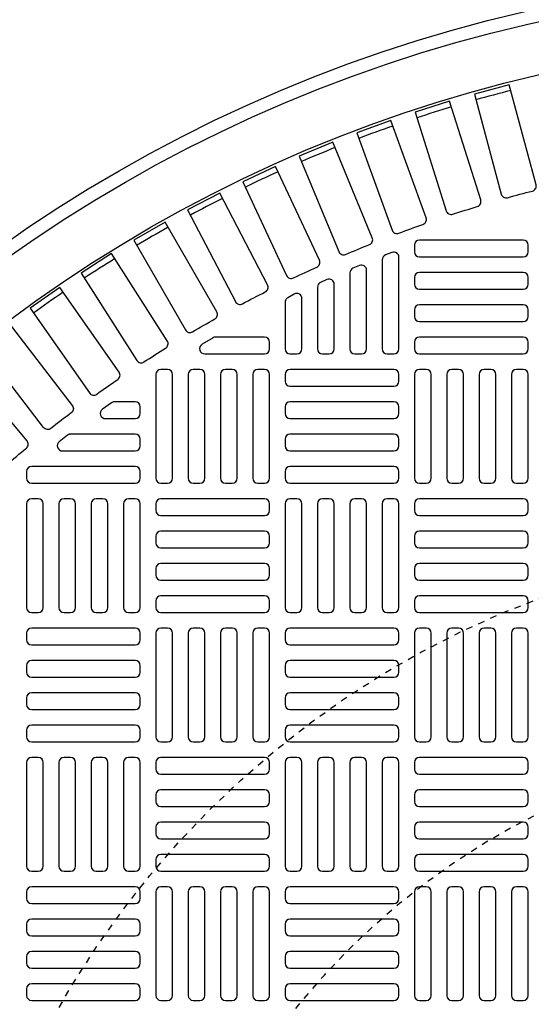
# Model space of a CAD drawing. Extents: x -169 to 7270, y -140 to 2984.
# Tile 676 of 718: x 6514 to 6522, y 1486 to 1501. Entities that reach past the tile are written whole.
import ezdxf

# ---------------------------------------------------------------- set-up
doc = ezdxf.new("R2010")
doc.units = 0
doc.header["$MEASUREMENT"] = 0
doc.linetypes.add('HIDDEN2', pattern=[0.28125, 0.1875, -0.09375])
doc.layers.get('DEFPOINTS').update_dxf_attribs({"linetype": 'CONTINUOUS'})
for name, color, linetype in [('TANK-MANHOLE-COVER-40', 2, 'CONTINUOUS'), ('TANK-MANHOLE-COVER-HATCH-40', 252, 'CONTINUOUS'), ('TANK-SLOPE', 3, 'CONTINUOUS')]:
    doc.layers.add(name, color=color, linetype=linetype)

msp = doc.modelspace()

# ---------------------------------------------------------------- linework, layer by layer
at = {"layer": 'DEFPOINTS', "color": 8, "linetype": 'HIDDEN2', "ltscale": 0.125}
msp.add_circle((6526.94351, 1479.01916), 14, dxfattribs=at)
msp.add_circle((6526.94351, 1479.01916), 14, dxfattribs=at)
at = {"layer": 'DEFPOINTS', "color": 8, "linetype": 'HIDDEN2', "ltscale": 0.5}
msp.add_circle((6526.94351, 1479.01916), 11, dxfattribs=at)
msp.add_circle((6526.94351, 1479.01916), 11, dxfattribs=at)
at = {"layer": 'TANK-MANHOLE-COVER-40', "color": 4, "linetype": 'Continuous'}
msp.add_circle((6526.94428, 1479.01916), 22.63902, dxfattribs=at)
at = {"layer": 'TANK-MANHOLE-COVER-40', "color": 1, "linetype": 'Continuous'}
msp.add_circle((6526.94428, 1479.01916), 22.44094, dxfattribs=at)
at = {"layer": 'TANK-MANHOLE-COVER-40', "color": 2, "linetype": 'Continuous'}
msp.add_circle((6526.94428, 1479.01916), 21.65354, dxfattribs=at)
at = {"layer": 'TANK-MANHOLE-COVER-HATCH-40', "linetype": 'Continuous'}
for points in [[(6521.58894, 1498.24797, -0.00491171), (6521.96773, 1498.34947, 0.41709369), (6522.02416, 1498.4461), (6521.61632, 1499.96818), (6521.08392, 1499.82552), (6521.49176, 1498.30344, 0.41709369), (6521.58894, 1498.24797)], [(6520.75529, 1497.99607, -0.00491171), (6521.12929, 1498.11399, 0.41709369), (6521.18145, 1498.213), (6520.7076, 1499.71583), (6520.18193, 1499.55009), (6520.65578, 1498.04725, 0.41709369), (6520.75529, 1497.99607)], [(6519.93342, 1497.70805, -0.00491171), (6520.30192, 1497.84217, 0.41709369), (6520.34971, 1497.94336), (6519.81076, 1499.4241), (6519.29282, 1499.23558), (6519.83177, 1497.75484, 0.41709369), (6519.93342, 1497.70805)], [(6519.12489, 1497.38445, -0.00491171), (6519.48719, 1497.53452, 0.41709369), (6519.53052, 1497.63769), (6518.9275, 1499.09352), (6518.41828, 1498.88259), (6519.0213, 1497.42677, 0.41709369), (6519.12489, 1497.38445)], [(6518.33125, 1497.0259, -0.00491171), (6518.68666, 1497.19163, 0.41709369), (6518.72545, 1497.29659), (6518.0595, 1498.72472), (6517.55996, 1498.49178), (6518.22591, 1497.06365, 0.41709369), (6518.33125, 1497.0259)], [(6517.554, 1496.63306, -0.00491171), (6517.90185, 1496.81414, 0.41709369), (6517.93602, 1496.92069), (6517.20841, 1498.31842), (6516.71951, 1498.06391), (6517.44712, 1496.66619, 0.41709369), (6517.554, 1496.63306)], [(6516.79463, 1496.2067, -0.00491171), (6517.13425, 1496.40278, 0.41709369), (6517.16374, 1496.51072), (6516.37586, 1497.87538), (6515.89852, 1497.59979), (6516.68641, 1496.23513, 0.41709369), (6516.79463, 1496.2067)], [(6516.05458, 1495.74762, -0.00491171), (6516.38532, 1495.95832, 0.41709369), (6516.41008, 1496.06745), (6515.56342, 1497.39644), (6515.09856, 1497.10029), (6515.94522, 1495.7713, 0.41709369), (6516.05458, 1495.74762)], [(6515.33526, 1495.2567, -0.00491171), (6515.6565, 1495.48163, 0.41709369), (6515.67647, 1495.59173), (6514.77265, 1496.88253), (6514.32114, 1496.56638), (6515.22497, 1495.27559, 0.41709369), (6515.33526, 1495.2567)], [(6514.63804, 1494.73486, -0.41709369), (6514.52703, 1494.74892), (6513.56776, 1495.99907), (6514.00504, 1496.3346), (6514.96431, 1495.08446, -0.41709369), (6514.94916, 1494.97359, 0.00491171), (6514.63804, 1494.73486)], [(6517.14609, 1496.12546, 0.1342636), (6517.10602, 1496.1145), (6516.93951, 1496.01608, 0.76325856), (6516.97958, 1495.86955), (6517.88916, 1495.86955), (6517.88916, 1495.86955, 0.41421356), (6517.9679, 1495.94829), (6517.9679, 1496.04672), (6517.9679, 1496.04672, 0.41421356), (6517.88916, 1496.12546), (6517.14609, 1496.12546)], [(6513.96425, 1494.18312, -0.00491171), (6514.26465, 1494.43519, 0.41709369), (6514.27495, 1494.54661), (6513.26207, 1495.75372), (6512.83984, 1495.39943), (6513.85272, 1494.19232, 0.41709369), (6513.96425, 1494.18312)], [(6515.6061, 1495.14121, 0.15754945), (6515.56002, 1495.12632), (6515.42362, 1495.02789, 0.72778796), (6515.46969, 1494.8853), (6515.92065, 1494.8853), (6515.92065, 1494.8853, 0.41421356), (6515.99939, 1494.96404), (6515.99939, 1495.06247), (6515.99939, 1495.06247, 0.41421356), (6515.92065, 1495.14121), (6515.6061, 1495.14121)], [(6514.94, 1494.64908, 0.16819223), (6514.89131, 1494.63223), (6514.76619, 1494.5338, 0.71204699), (6514.81487, 1494.39318), (6515.92065, 1494.39318), (6515.92065, 1494.39318, 0.41421356), (6515.99939, 1494.47192), (6515.99939, 1494.57034), (6515.99939, 1494.57034, 0.41421356), (6515.92065, 1494.64908), (6514.91274, 1494.64908)]]:
    msp.add_lwpolyline(points, format="xyb", dxfattribs=at)
at = {"layer": 'TANK-MANHOLE-COVER-HATCH-40', "linetype": 'Continuous', "flags": 128}
for points in [[(6520.17262, 1497.42467, 0.41421356), (6520.25136, 1497.34593), (6521.82617, 1497.34593, 0.41421356), (6521.90491, 1497.42467), (6521.90491, 1497.5231, 0.41421356), (6521.82617, 1497.60184), (6520.25136, 1497.60184, 0.41421356), (6520.17262, 1497.5231)], [(6520.17262, 1496.93255, 0.41421356), (6520.25136, 1496.85381), (6521.82617, 1496.85381, 0.41421356), (6521.90491, 1496.93255), (6521.90491, 1497.03097, 0.41421356), (6521.82617, 1497.10971), (6520.25136, 1497.10971, 0.41421356), (6520.17262, 1497.03097)], [(6520.17262, 1496.44042, 0.41421356), (6520.25136, 1496.36168), (6521.82617, 1496.36168, 0.41421356), (6521.90491, 1496.44042), (6521.90491, 1496.53884, 0.41421356), (6521.82617, 1496.61758), (6520.25136, 1496.61758, 0.41421356), (6520.17262, 1496.53884)], [(6520.17262, 1495.94829, 0.41421356), (6520.25136, 1495.86955), (6521.82617, 1495.86955, 0.41421356), (6521.90491, 1495.94829), (6521.90491, 1496.04672, 0.41421356), (6521.82617, 1496.12546), (6520.25136, 1496.12546, 0.41421356), (6520.17262, 1496.04672)], [(6516.41278, 1493.90105, 0.41421356), (6516.49152, 1493.97979), (6516.49152, 1495.55459, 0.41421356), (6516.41278, 1495.63333), (6516.31435, 1495.63333, 0.41421356), (6516.23561, 1495.55459), (6516.23561, 1493.97979, 0.41421356), (6516.31435, 1493.90105)], [(6516.90491, 1493.90105, 0.41421356), (6516.98365, 1493.97979), (6516.98365, 1495.55459, 0.41421356), (6516.90491, 1495.63333), (6516.80648, 1495.63333, 0.41421356), (6516.72774, 1495.55459), (6516.72774, 1493.97979, 0.41421356), (6516.80648, 1493.90105)], [(6517.39703, 1493.90105, 0.41421356), (6517.47577, 1493.97979), (6517.47577, 1495.55459, 0.41421356), (6517.39703, 1495.63333), (6517.29861, 1495.63333, 0.41421356), (6517.21987, 1495.55459), (6517.21987, 1493.97979, 0.41421356), (6517.29861, 1493.90105)], [(6517.88916, 1493.90105, 0.41421356), (6517.9679, 1493.97979), (6517.9679, 1495.55459, 0.41421356), (6517.88916, 1495.63333), (6517.79073, 1495.63333, 0.41421356), (6517.71199, 1495.55459), (6517.71199, 1493.97979, 0.41421356), (6517.79073, 1493.90105)], [(6519.9364, 1495.55459, 0.41421356), (6519.85766, 1495.63333), (6518.28286, 1495.63333, 0.41421356), (6518.20412, 1495.55459), (6518.20412, 1495.45617, 0.41421356), (6518.28286, 1495.37743), (6519.85766, 1495.37743, 0.41421356), (6519.9364, 1495.45617)], [(6520.34979, 1493.90105, 0.41421356), (6520.42853, 1493.97979), (6520.42853, 1495.55459, 0.41421356), (6520.34979, 1495.63333), (6520.25136, 1495.63333, 0.41421356), (6520.17262, 1495.55459), (6520.17262, 1493.97979, 0.41421356), (6520.25136, 1493.90105)], [(6520.84191, 1493.90105, 0.41421356), (6520.92065, 1493.97979), (6520.92065, 1495.55459, 0.41421356), (6520.84191, 1495.63333), (6520.74349, 1495.63333, 0.41421356), (6520.66475, 1495.55459), (6520.66475, 1493.97979, 0.41421356), (6520.74349, 1493.90105)], [(6521.33404, 1493.90105, 0.41421356), (6521.41278, 1493.97979), (6521.41278, 1495.55459, 0.41421356), (6521.33404, 1495.63333), (6521.23561, 1495.63333, 0.41421356), (6521.15687, 1495.55459), (6521.15687, 1493.97979, 0.41421356), (6521.23561, 1493.90105)], [(6521.82617, 1493.90105, 0.41421356), (6521.90491, 1493.97979), (6521.90491, 1495.55459, 0.41421356), (6521.82617, 1495.63333), (6521.72774, 1495.63333, 0.41421356), (6521.649, 1495.55459), (6521.649, 1493.97979, 0.41421356), (6521.72774, 1493.90105)], [(6519.9364, 1495.06247, 0.41421356), (6519.85766, 1495.14121), (6518.28286, 1495.14121, 0.41421356), (6518.20412, 1495.06247), (6518.20412, 1494.96404, 0.41421356), (6518.28286, 1494.8853), (6519.85766, 1494.8853, 0.41421356), (6519.9364, 1494.96404)], [(6519.9364, 1494.57034, 0.41421356), (6519.85766, 1494.64908), (6518.28286, 1494.64908, 0.41421356), (6518.20412, 1494.57034), (6518.20412, 1494.47192, 0.41421356), (6518.28286, 1494.39318), (6519.85766, 1494.39318, 0.41421356), (6519.9364, 1494.47192)], [(6519.9364, 1494.07821, 0.41421356), (6519.85766, 1494.15695), (6518.28286, 1494.15695, 0.41421356), (6518.20412, 1494.07821), (6518.20412, 1493.97979, 0.41421356), (6518.28286, 1493.90105), (6519.85766, 1493.90105, 0.41421356), (6519.9364, 1493.97979)], [(6514.44428, 1491.93255, 0.41421356), (6514.52302, 1492.01129), (6514.52302, 1493.58609, 0.41421356), (6514.44428, 1493.66483), (6514.34585, 1493.66483, 0.41421356), (6514.26711, 1493.58609), (6514.26711, 1492.01129, 0.41421356), (6514.34585, 1491.93255)], [(6514.9364, 1491.93255, 0.41421356), (6515.01514, 1492.01129), (6515.01514, 1493.58609, 0.41421356), (6514.9364, 1493.66483), (6514.83798, 1493.66483, 0.41421356), (6514.75924, 1493.58609), (6514.75924, 1492.01129, 0.41421356), (6514.83798, 1491.93255)], [(6515.42853, 1491.93255, 0.41421356), (6515.50727, 1492.01129), (6515.50727, 1493.58609, 0.41421356), (6515.42853, 1493.66483), (6515.3301, 1493.66483, 0.41421356), (6515.25136, 1493.58609), (6515.25136, 1492.01129, 0.41421356), (6515.3301, 1491.93255)], [(6515.92065, 1491.93255, 0.41421356), (6515.99939, 1492.01129), (6515.99939, 1493.58609, 0.41421356), (6515.92065, 1493.66483), (6515.82223, 1493.66483, 0.41421356), (6515.74349, 1493.58609), (6515.74349, 1492.01129, 0.41421356), (6515.82223, 1491.93255)], [(6516.23561, 1493.48766, 0.41421356), (6516.31435, 1493.40892), (6517.88916, 1493.40892, 0.41421356), (6517.9679, 1493.48766), (6517.9679, 1493.58609, 0.41421356), (6517.88916, 1493.66483), (6516.31435, 1493.66483, 0.41421356), (6516.23561, 1493.58609)], [(6518.38128, 1491.93255, 0.41421356), (6518.46002, 1492.01129), (6518.46002, 1493.58609, 0.41421356), (6518.38128, 1493.66483), (6518.28286, 1493.66483, 0.41421356), (6518.20412, 1493.58609), (6518.20412, 1492.01129, 0.41421356), (6518.28286, 1491.93255)], [(6518.87341, 1491.93255, 0.41421356), (6518.95215, 1492.01129), (6518.95215, 1493.58609, 0.41421356), (6518.87341, 1493.66483), (6518.77498, 1493.66483, 0.41421356), (6518.69624, 1493.58609), (6518.69624, 1492.01129, 0.41421356), (6518.77498, 1491.93255)], [(6519.36554, 1491.93255, 0.41421356), (6519.44428, 1492.01129), (6519.44428, 1493.58609, 0.41421356), (6519.36554, 1493.66483), (6519.26711, 1493.66483, 0.41421356), (6519.18837, 1493.58609), (6519.18837, 1492.01129, 0.41421356), (6519.26711, 1491.93255)], [(6519.85766, 1491.93255, 0.41421356), (6519.9364, 1492.01129), (6519.9364, 1493.58609, 0.41421356), (6519.85766, 1493.66483), (6519.75924, 1493.66483, 0.41421356), (6519.6805, 1493.58609), (6519.6805, 1492.01129, 0.41421356), (6519.75924, 1491.93255)], [(6520.17262, 1493.48766, 0.41421356), (6520.25136, 1493.40892), (6521.82617, 1493.40892, 0.41421356), (6521.90491, 1493.48766), (6521.90491, 1493.58609, 0.41421356), (6521.82617, 1493.66483), (6520.25136, 1493.66483, 0.41421356), (6520.17262, 1493.58609)], [(6516.23561, 1492.99554, 0.41421356), (6516.31435, 1492.9168), (6517.88916, 1492.9168, 0.41421356), (6517.9679, 1492.99554), (6517.9679, 1493.09396, 0.41421356), (6517.88916, 1493.1727), (6516.31435, 1493.1727, 0.41421356), (6516.23561, 1493.09396)], [(6520.17262, 1492.99554, 0.41421356), (6520.25136, 1492.9168), (6521.82617, 1492.9168, 0.41421356), (6521.90491, 1492.99554), (6521.90491, 1493.09396, 0.41421356), (6521.82617, 1493.1727), (6520.25136, 1493.1727, 0.41421356), (6520.17262, 1493.09396)], [(6516.23561, 1492.50341, 0.41421356), (6516.31435, 1492.42467), (6517.88916, 1492.42467, 0.41421356), (6517.9679, 1492.50341), (6517.9679, 1492.60184, 0.41421356), (6517.88916, 1492.68058), (6516.31435, 1492.68058, 0.41421356), (6516.23561, 1492.60184)], [(6520.17262, 1492.50341, 0.41421356), (6520.25136, 1492.42467), (6521.82617, 1492.42467, 0.41421356), (6521.90491, 1492.50341), (6521.90491, 1492.60184, 0.41421356), (6521.82617, 1492.68058), (6520.25136, 1492.68058, 0.41421356), (6520.17262, 1492.60184)], [(6516.23561, 1492.01129, 0.41421356), (6516.31435, 1491.93255), (6517.88916, 1491.93255, 0.41421356), (6517.9679, 1492.01129), (6517.9679, 1492.10971, 0.41421356), (6517.88916, 1492.18845), (6516.31435, 1492.18845, 0.41421356), (6516.23561, 1492.10971)], [(6520.17262, 1492.01129, 0.41421356), (6520.25136, 1491.93255), (6521.82617, 1491.93255, 0.41421356), (6521.90491, 1492.01129), (6521.90491, 1492.10971, 0.41421356), (6521.82617, 1492.18845), (6520.25136, 1492.18845, 0.41421356), (6520.17262, 1492.10971)], [(6515.99939, 1491.61758, 0.41421356), (6515.92065, 1491.69632), (6514.34585, 1491.69632, 0.41421356), (6514.26711, 1491.61758), (6514.26711, 1491.51916, 0.41421356), (6514.34585, 1491.44042), (6515.92065, 1491.44042, 0.41421356), (6515.99939, 1491.51916)], [(6516.41278, 1489.96404, 0.41421356), (6516.49152, 1490.04278), (6516.49152, 1491.61758, 0.41421356), (6516.41278, 1491.69632), (6516.31435, 1491.69632, 0.41421356), (6516.23561, 1491.61758), (6516.23561, 1490.04278, 0.41421356), (6516.31435, 1489.96404)], [(6516.90491, 1489.96404, 0.41421356), (6516.98365, 1490.04278), (6516.98365, 1491.61758, 0.41421356), (6516.90491, 1491.69632), (6516.80648, 1491.69632, 0.41421356), (6516.72774, 1491.61758), (6516.72774, 1490.04278, 0.41421356), (6516.80648, 1489.96404)], [(6517.39703, 1489.96404, 0.41421356), (6517.47577, 1490.04278), (6517.47577, 1491.61758, 0.41421356), (6517.39703, 1491.69632), (6517.29861, 1491.69632, 0.41421356), (6517.21987, 1491.61758), (6517.21987, 1490.04278, 0.41421356), (6517.29861, 1489.96404)], [(6517.88916, 1489.96404, 0.41421356), (6517.9679, 1490.04278), (6517.9679, 1491.61758, 0.41421356), (6517.88916, 1491.69632), (6517.79073, 1491.69632, 0.41421356), (6517.71199, 1491.61758), (6517.71199, 1490.04278, 0.41421356), (6517.79073, 1489.96404)], [(6519.9364, 1491.61758, 0.41421356), (6519.85766, 1491.69632), (6518.28286, 1491.69632, 0.41421356), (6518.20412, 1491.61758), (6518.20412, 1491.51916, 0.41421356), (6518.28286, 1491.44042), (6519.85766, 1491.44042, 0.41421356), (6519.9364, 1491.51916)], [(6520.34979, 1489.96404, 0.41421356), (6520.42853, 1490.04278), (6520.42853, 1491.61758, 0.41421356), (6520.34979, 1491.69632), (6520.25136, 1491.69632, 0.41421356), (6520.17262, 1491.61758), (6520.17262, 1490.04278, 0.41421356), (6520.25136, 1489.96404)], [(6520.84191, 1489.96404, 0.41421356), (6520.92065, 1490.04278), (6520.92065, 1491.61758, 0.41421356), (6520.84191, 1491.69632), (6520.74349, 1491.69632, 0.41421356), (6520.66475, 1491.61758), (6520.66475, 1490.04278, 0.41421356), (6520.74349, 1489.96404)], [(6521.33404, 1489.96404, 0.41421356), (6521.41278, 1490.04278), (6521.41278, 1491.61758, 0.41421356), (6521.33404, 1491.69632), (6521.23561, 1491.69632, 0.41421356), (6521.15687, 1491.61758), (6521.15687, 1490.04278, 0.41421356), (6521.23561, 1489.96404)], [(6521.82617, 1489.96404, 0.41421356), (6521.90491, 1490.04278), (6521.90491, 1491.61758, 0.41421356), (6521.82617, 1491.69632), (6521.72774, 1491.69632, 0.41421356), (6521.649, 1491.61758), (6521.649, 1490.04278, 0.41421356), (6521.72774, 1489.96404)], [(6515.99939, 1491.12546, 0.41421356), (6515.92065, 1491.2042), (6514.34585, 1491.2042, 0.41421356), (6514.26711, 1491.12546), (6514.26711, 1491.02703, 0.41421356), (6514.34585, 1490.94829), (6515.92065, 1490.94829, 0.41421356), (6515.99939, 1491.02703)], [(6519.9364, 1491.12546, 0.41421356), (6519.85766, 1491.2042), (6518.28286, 1491.2042, 0.41421356), (6518.20412, 1491.12546), (6518.20412, 1491.02703, 0.41421356), (6518.28286, 1490.94829), (6519.85766, 1490.94829, 0.41421356), (6519.9364, 1491.02703)], [(6515.99939, 1490.63333, 0.41421356), (6515.92065, 1490.71207), (6514.34585, 1490.71207, 0.41421356), (6514.26711, 1490.63333), (6514.26711, 1490.53491, 0.41421356), (6514.34585, 1490.45617), (6515.92065, 1490.45617, 0.41421356), (6515.99939, 1490.53491)], [(6519.9364, 1490.63333, 0.41421356), (6519.85766, 1490.71207), (6518.28286, 1490.71207, 0.41421356), (6518.20412, 1490.63333), (6518.20412, 1490.53491, 0.41421356), (6518.28286, 1490.45617), (6519.85766, 1490.45617, 0.41421356), (6519.9364, 1490.53491)], [(6515.99939, 1490.14121, 0.41421356), (6515.92065, 1490.21995), (6514.34585, 1490.21995, 0.41421356), (6514.26711, 1490.14121), (6514.26711, 1490.04278, 0.41421356), (6514.34585, 1489.96404), (6515.92065, 1489.96404, 0.41421356), (6515.99939, 1490.04278)], [(6519.9364, 1490.14121, 0.41421356), (6519.85766, 1490.21995), (6518.28286, 1490.21995, 0.41421356), (6518.20412, 1490.14121), (6518.20412, 1490.04278, 0.41421356), (6518.28286, 1489.96404), (6519.85766, 1489.96404, 0.41421356), (6519.9364, 1490.04278)], [(6514.44428, 1487.99554, 0.41421356), (6514.52302, 1488.07428), (6514.52302, 1489.64908, 0.41421356), (6514.44428, 1489.72782), (6514.34585, 1489.72782, 0.41421356), (6514.26711, 1489.64908), (6514.26711, 1488.07428, 0.41421356), (6514.34585, 1487.99554)], [(6514.9364, 1487.99554, 0.41421356), (6515.01514, 1488.07428), (6515.01514, 1489.64908, 0.41421356), (6514.9364, 1489.72782), (6514.83798, 1489.72782, 0.41421356), (6514.75924, 1489.64908), (6514.75924, 1488.07428, 0.41421356), (6514.83798, 1487.99554)], [(6515.42853, 1487.99554, 0.41421356), (6515.50727, 1488.07428), (6515.50727, 1489.64908, 0.41421356), (6515.42853, 1489.72782), (6515.3301, 1489.72782, 0.41421356), (6515.25136, 1489.64908), (6515.25136, 1488.07428, 0.41421356), (6515.3301, 1487.99554)], [(6515.92065, 1487.99554, 0.41421356), (6515.99939, 1488.07428), (6515.99939, 1489.64908, 0.41421356), (6515.92065, 1489.72782), (6515.82223, 1489.72782, 0.41421356), (6515.74349, 1489.64908), (6515.74349, 1488.07428, 0.41421356), (6515.82223, 1487.99554)], [(6516.23561, 1489.55066, 0.41421356), (6516.31435, 1489.47192), (6517.88916, 1489.47192, 0.41421356), (6517.9679, 1489.55066), (6517.9679, 1489.64908, 0.41421356), (6517.88916, 1489.72782), (6516.31435, 1489.72782, 0.41421356), (6516.23561, 1489.64908)], [(6518.38128, 1487.99554, 0.41421356), (6518.46002, 1488.07428), (6518.46002, 1489.64908, 0.41421356), (6518.38128, 1489.72782), (6518.28286, 1489.72782, 0.41421356), (6518.20412, 1489.64908), (6518.20412, 1488.07428, 0.41421356), (6518.28286, 1487.99554)], [(6518.87341, 1487.99554, 0.41421356), (6518.95215, 1488.07428), (6518.95215, 1489.64908, 0.41421356), (6518.87341, 1489.72782), (6518.77498, 1489.72782, 0.41421356), (6518.69624, 1489.64908), (6518.69624, 1488.07428, 0.41421356), (6518.77498, 1487.99554)], [(6519.36554, 1487.99554, 0.41421356), (6519.44428, 1488.07428), (6519.44428, 1489.64908, 0.41421356), (6519.36554, 1489.72782), (6519.26711, 1489.72782, 0.41421356), (6519.18837, 1489.64908), (6519.18837, 1488.07428, 0.41421356), (6519.26711, 1487.99554)], [(6519.85766, 1487.99554, 0.41421356), (6519.9364, 1488.07428), (6519.9364, 1489.64908, 0.41421356), (6519.85766, 1489.72782), (6519.75924, 1489.72782, 0.41421356), (6519.6805, 1489.64908), (6519.6805, 1488.07428, 0.41421356), (6519.75924, 1487.99554)], [(6520.17262, 1489.55066, 0.41421356), (6520.25136, 1489.47192), (6521.82617, 1489.47192, 0.41421356), (6521.90491, 1489.55066), (6521.90491, 1489.64908, 0.41421356), (6521.82617, 1489.72782), (6520.25136, 1489.72782, 0.41421356), (6520.17262, 1489.64908)], [(6516.23561, 1489.05853, 0.41421356), (6516.31435, 1488.97979), (6517.88916, 1488.97979, 0.41421356), (6517.9679, 1489.05853), (6517.9679, 1489.15695, 0.41421356), (6517.88916, 1489.23569), (6516.31435, 1489.23569, 0.41421356), (6516.23561, 1489.15695)], [(6520.17262, 1489.05853, 0.41421356), (6520.25136, 1488.97979), (6521.82617, 1488.97979, 0.41421356), (6521.90491, 1489.05853), (6521.90491, 1489.15695, 0.41421356), (6521.82617, 1489.23569), (6520.25136, 1489.23569, 0.41421356), (6520.17262, 1489.15695)], [(6516.23561, 1488.5664, 0.41421356), (6516.31435, 1488.48766), (6517.88916, 1488.48766, 0.41421356), (6517.9679, 1488.5664), (6517.9679, 1488.66483, 0.41421356), (6517.88916, 1488.74357), (6516.31435, 1488.74357, 0.41421356), (6516.23561, 1488.66483)], [(6520.17262, 1488.5664, 0.41421356), (6520.25136, 1488.48766), (6521.82617, 1488.48766, 0.41421356), (6521.90491, 1488.5664), (6521.90491, 1488.66483, 0.41421356), (6521.82617, 1488.74357), (6520.25136, 1488.74357, 0.41421356), (6520.17262, 1488.66483)], [(6516.23561, 1488.07428, 0.41421356), (6516.31435, 1487.99554), (6517.88916, 1487.99554, 0.41421356), (6517.9679, 1488.07428), (6517.9679, 1488.1727, 0.41421356), (6517.88916, 1488.25144), (6516.31435, 1488.25144, 0.41421356), (6516.23561, 1488.1727)], [(6520.17262, 1488.07428, 0.41421356), (6520.25136, 1487.99554), (6521.82617, 1487.99554, 0.41421356), (6521.90491, 1488.07428), (6521.90491, 1488.1727, 0.41421356), (6521.82617, 1488.25144), (6520.25136, 1488.25144, 0.41421356), (6520.17262, 1488.1727)], [(6515.99939, 1487.68058, 0.41421356), (6515.92065, 1487.75932), (6514.34585, 1487.75932, 0.41421356), (6514.26711, 1487.68058), (6514.26711, 1487.58215, 0.41421356), (6514.34585, 1487.50341), (6515.92065, 1487.50341, 0.41421356), (6515.99939, 1487.58215)], [(6516.41278, 1486.02703, 0.41421356), (6516.49152, 1486.10577), (6516.49152, 1487.68058, 0.41421356), (6516.41278, 1487.75932), (6516.31435, 1487.75932, 0.41421356), (6516.23561, 1487.68058), (6516.23561, 1486.10577, 0.41421356), (6516.31435, 1486.02703)], [(6516.90491, 1486.02703, 0.41421356), (6516.98365, 1486.10577), (6516.98365, 1487.68058, 0.41421356), (6516.90491, 1487.75932), (6516.80648, 1487.75932, 0.41421356), (6516.72774, 1487.68058), (6516.72774, 1486.10577, 0.41421356), (6516.80648, 1486.02703)], [(6517.39703, 1486.02703, 0.41421356), (6517.47577, 1486.10577), (6517.47577, 1487.68058, 0.41421356), (6517.39703, 1487.75932), (6517.29861, 1487.75932, 0.41421356), (6517.21987, 1487.68058), (6517.21987, 1486.10577, 0.41421356), (6517.29861, 1486.02703)], [(6517.88916, 1486.02703, 0.41421356), (6517.9679, 1486.10577), (6517.9679, 1487.68058, 0.41421356), (6517.88916, 1487.75932), (6517.79073, 1487.75932, 0.41421356), (6517.71199, 1487.68058), (6517.71199, 1486.10577, 0.41421356), (6517.79073, 1486.02703)], [(6519.9364, 1487.68058, 0.41421356), (6519.85766, 1487.75932), (6518.28286, 1487.75932, 0.41421356), (6518.20412, 1487.68058), (6518.20412, 1487.58215, 0.41421356), (6518.28286, 1487.50341), (6519.85766, 1487.50341, 0.41421356), (6519.9364, 1487.58215)], [(6520.34979, 1486.02703, 0.41421356), (6520.42853, 1486.10577), (6520.42853, 1487.68058, 0.41421356), (6520.34979, 1487.75932), (6520.25136, 1487.75932, 0.41421356), (6520.17262, 1487.68058), (6520.17262, 1486.10577, 0.41421356), (6520.25136, 1486.02703)], [(6520.84191, 1486.02703, 0.41421356), (6520.92065, 1486.10577), (6520.92065, 1487.68058, 0.41421356), (6520.84191, 1487.75932), (6520.74349, 1487.75932, 0.41421356), (6520.66475, 1487.68058), (6520.66475, 1486.10577, 0.41421356), (6520.74349, 1486.02703)], [(6521.33404, 1486.02703, 0.41421356), (6521.41278, 1486.10577), (6521.41278, 1487.68058, 0.41421356), (6521.33404, 1487.75932), (6521.23561, 1487.75932, 0.41421356), (6521.15687, 1487.68058), (6521.15687, 1486.10577, 0.41421356), (6521.23561, 1486.02703)], [(6521.82617, 1486.02703, 0.41421356), (6521.90491, 1486.10577), (6521.90491, 1487.68058, 0.41421356), (6521.82617, 1487.75932), (6521.72774, 1487.75932, 0.41421356), (6521.649, 1487.68058), (6521.649, 1486.10577, 0.41421356), (6521.72774, 1486.02703)], [(6515.99939, 1487.18845, 0.41421356), (6515.92065, 1487.26719), (6514.34585, 1487.26719, 0.41421356), (6514.26711, 1487.18845), (6514.26711, 1487.09003, 0.41421356), (6514.34585, 1487.01129), (6515.92065, 1487.01129, 0.41421356), (6515.99939, 1487.09003)], [(6519.9364, 1487.18845, 0.41421356), (6519.85766, 1487.26719), (6518.28286, 1487.26719, 0.41421356), (6518.20412, 1487.18845), (6518.20412, 1487.09003, 0.41421356), (6518.28286, 1487.01129), (6519.85766, 1487.01129, 0.41421356), (6519.9364, 1487.09003)], [(6515.99939, 1486.69632, 0.41421356), (6515.92065, 1486.77506), (6514.34585, 1486.77506, 0.41421356), (6514.26711, 1486.69632), (6514.26711, 1486.5979, 0.41421356), (6514.34585, 1486.51916), (6515.92065, 1486.51916, 0.41421356), (6515.99939, 1486.5979)], [(6519.9364, 1486.69632, 0.41421356), (6519.85766, 1486.77506), (6518.28286, 1486.77506, 0.41421356), (6518.20412, 1486.69632), (6518.20412, 1486.5979, 0.41421356), (6518.28286, 1486.51916), (6519.85766, 1486.51916, 0.41421356), (6519.9364, 1486.5979)], [(6515.99939, 1486.2042, 0.41421356), (6515.92065, 1486.28294), (6514.34585, 1486.28294, 0.41421356), (6514.26711, 1486.2042), (6514.26711, 1486.10577, 0.41421356), (6514.34585, 1486.02703), (6515.92065, 1486.02703, 0.41421356), (6515.99939, 1486.10577)], [(6519.9364, 1486.2042, 0.41421356), (6519.85766, 1486.28294), (6518.28286, 1486.28294, 0.41421356), (6518.20412, 1486.2042), (6518.20412, 1486.10577, 0.41421356), (6518.28286, 1486.02703), (6519.85766, 1486.02703, 0.41421356), (6519.9364, 1486.10577)]]:
    msp.add_lwpolyline(points, format="xyb", close=True, dxfattribs=at)
at = {"layer": 'TANK-MANHOLE-COVER-HATCH-40', "linetype": 'Continuous'}
for points in [[(6519.85766, 1495.86955, 0.41421356), (6519.9364, 1495.94829), (6519.9364, 1497.34166, 0.52729524), (6519.82917, 1497.41506), (6519.73075, 1497.37687, 0.30950451), (6519.6805, 1497.30346), (6519.6805, 1495.94829), (6519.6805, 1495.94829, 0.41421356), (6519.75924, 1495.86955), (6519.85766, 1495.86955)], [(6519.36554, 1495.86955, 0.41421356), (6519.44428, 1495.94829), (6519.44428, 1497.14363, 0.53592322), (6519.33508, 1497.21624), (6519.23666, 1497.17496, 0.30214843), (6519.18837, 1497.10235), (6519.18837, 1495.94829), (6519.18837, 1495.94829, 0.41421356), (6519.26711, 1495.86955), (6519.36554, 1495.86955)], [(6518.87341, 1495.86955, 0.41421356), (6518.95215, 1495.94829), (6518.95215, 1496.92989, 0.54471323), (6518.84099, 1497.00164), (6518.74257, 1496.95718, 0.2947387), (6518.69624, 1496.88542), (6518.69624, 1495.94829), (6518.69624, 1495.94829, 0.41421356), (6518.77498, 1495.86955), (6518.87341, 1495.86955)], [(6518.20412, 1496.65595), (6518.20412, 1495.94829), (6518.20412, 1495.94829, 0.41421356), (6518.28286, 1495.86955), (6518.38128, 1495.86955), (6518.38128, 1495.86955, 0.41421356), (6518.46002, 1495.94829), (6518.46002, 1496.71277, 0.57735027), (6518.34191, 1496.78097), (6518.24349, 1496.72414, 0.26794919)], [(6515.99939, 1494.07821, 0.41421356), (6515.92065, 1494.15695), (6514.34585, 1494.15695, 0.41421356), (6514.26711, 1494.07821), (6514.26711, 1493.97979, 0.41421356), (6514.34585, 1493.90105), (6515.92065, 1493.90105, 0.41421356), (6515.99939, 1493.97979)]]:
    msp.add_lwpolyline(points, format="xyb", close=True, dxfattribs=at)
for start, end in [(104.266426, 105.733574), (106.766426, 108.233574), (109.266426, 110.733574), (111.766426, 113.233574), (114.266426, 115.733574), (116.766426, 118.233574), (119.266426, 120.733574), (121.766426, 123.233574), (124.266426, 125.733574)]:
    msp.add_arc((6526.94428, 1479.01916), 21.52559, start, end, dxfattribs=at)
at = {"layer": 'TANK-SLOPE'}
msp.add_lwpolyline([(6527.52923, 1513.65324), (6613.50472, 1512.20116, -0.9832619), (6613.50412, 1445.83561), (6527.52861, 1444.38507, -1.01702303)], format="xyb", close=True, dxfattribs=at)

doc.saveas('drawing.dxf')
